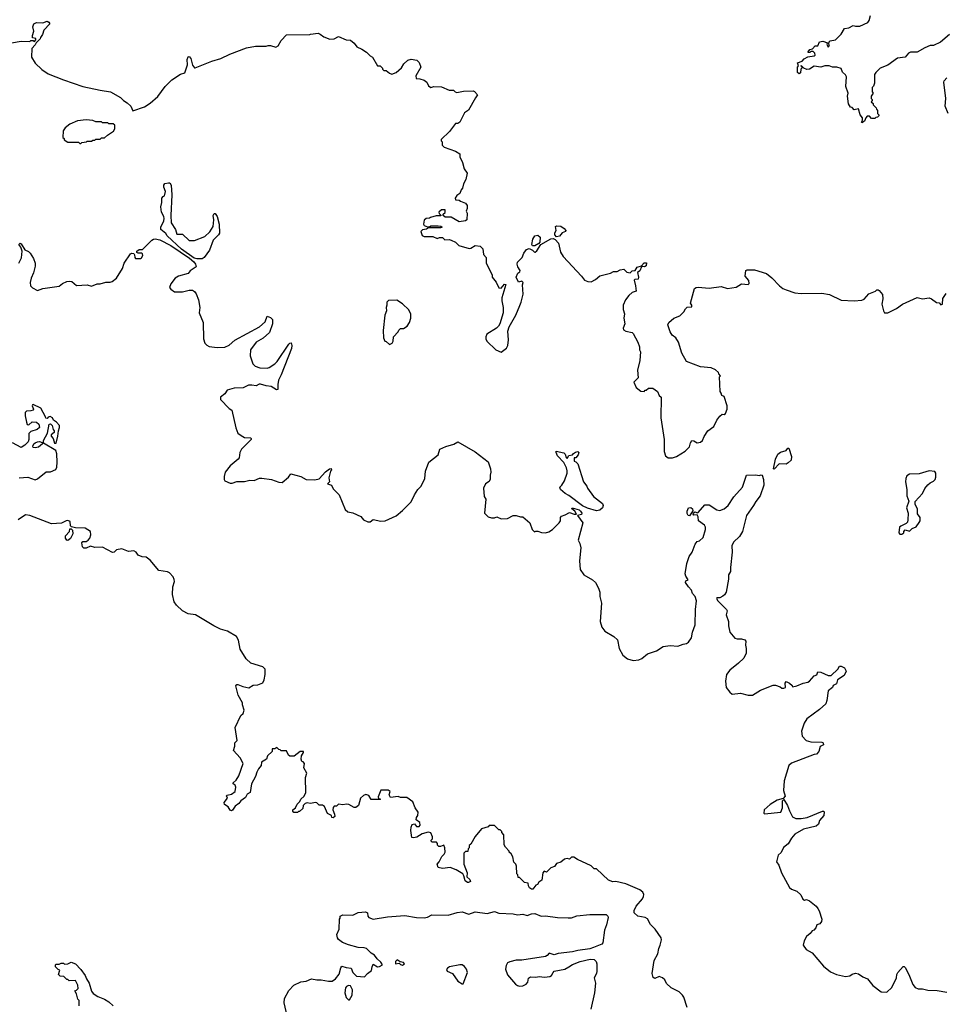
# Model space of a CAD drawing. Extents: x 2087054 to 2277909, y 548907 to 753496.
# Tile 375 of 444: x 2233101 to 2241645, y 628880 to 637972. Entities that reach past the tile are written whole.
import ezdxf

# ---------------------------------------------------------------- set-up
doc = ezdxf.new("R2010")
doc.units = 0

msp = doc.modelspace()

# ---------------------------------------------------------------- linework, layer by layer
at = {"layer": '0CON20XD'}
for points in [[(2241683.9, 637836.1), (2241600, 637765), (2241536.7, 637733.3), (2241505, 637732.5), (2241455, 637712.5), (2241385, 637672.5), (2241325, 637672.5), (2241305, 637662.5), (2241273.6, 637626.4), (2241205, 637616.2), (2241115, 637551.2), (2241043.9, 637526.1), (2241002.5, 637485), (2240992.5, 637465), (2240990, 637385), (2240981.7, 637358.3), (2240970, 637345), (2240970, 637305), (2240980, 637295), (2240960, 637265), (2240960, 637245), (2240970, 637235), (2240970, 637225), (2240960, 637215), (2240978.3, 637198.3), (2240980, 637185), (2241008.3, 637158.3), (2241010, 637145), (2241020, 637135), (2241020, 637105), (2241030, 637095), (2241030, 637085), (2241018.3, 637071.7), (2241005, 637070), (2240995, 637060), (2240965, 637060), (2240945, 637080), (2240925, 637080), (2240910, 637065), (2240900, 637035), (2240875, 637020), (2240870, 637025), (2240880, 637045), (2240880, 637065), (2240860, 637095), (2240845, 637150), (2240805, 637140), (2240785, 637160), (2240770, 637165), (2240750, 637195), (2240742.5, 637265), (2240747.5, 637295), (2240727.5, 637355), (2240732.5, 637445), (2240725, 637462.5), (2240696.4, 637486.4), (2240685, 637522.5), (2240645, 637533.3), (2240605, 637533.3), (2240573.6, 637546.4), (2240533.6, 637546.4), (2240495, 637532.5), (2240435, 637542.5), (2240390, 637515), (2240366.4, 637513.6), (2240340, 637525), (2240315, 637550), (2240310, 637545), (2240320, 637540), (2240320, 637525), (2240310, 637515), (2240307, 637483), (2240295, 637472.5), (2240280, 637485), (2240280, 637535), (2240290, 637545), (2240280, 637575), (2240325, 637590), (2240340.7, 637609.3), (2240375, 637630), (2240435, 637637.5), (2240442.5, 637645), (2240441.7, 637661.7), (2240425, 637680), (2240405, 637680), (2240395, 637670), (2240380, 637670), (2240380, 637675), (2240393.6, 637696.4), (2240418.3, 637701.7), (2240445, 637730), (2240468.3, 637731.7), (2240485, 637767.5), (2240515, 637772.5), (2240558.3, 637758.3), (2240550, 637745), (2240565, 637720), (2240577.5, 637735), (2240570, 637745), (2240571.7, 637768.3), (2240583, 637777), (2240630, 637785), (2240685, 637840), (2240715, 637890), (2240755, 637897.5), (2240795, 637920), (2240815, 637912.5), (2240857, 637913), (2240930, 637945), (2240942.5, 637965), (2240955, 638010)], [(2233025, 637757.5), (2233115, 637772.5), (2233195, 637770), (2233205, 637780), (2233225, 637780), (2233238.3, 637771.7), (2233250, 637785), (2233248.3, 637798.3), (2233220, 637805), (2233220, 637825), (2233232.5, 637865), (2233223.3, 637905), (2233230, 637935), (2233255, 637947.5), (2233315, 637942.5), (2233355, 637957.5), (2233370, 637950), (2233377.5, 637935), (2233322.5, 637875), (2233312.5, 637835), (2233291.7, 637808.3), (2233290, 637795), (2233251.7, 637758.3), (2233245, 637740), (2233212.5, 637705), (2233210, 637625), (2233245, 637570), (2233305, 637512.5), (2233365, 637473.3), (2233505, 637417.5), (2233685, 637356.7), (2233845, 637320), (2233940, 637305), (2234030, 637255), (2234060, 637225), (2234093, 637203), (2234127.5, 637175), (2234145, 637130), (2234253.6, 637166.4), (2234305, 637200), (2234375.9, 637264.1), (2234444.1, 637355.9), (2234505, 637417.5), (2234585, 637470), (2234625, 637482.5), (2234650.6, 637555), (2234645.7, 637605), (2234655, 637630), (2234665, 637632), (2234679.2, 637615), (2234695, 637552.5), (2234715, 637527.5), (2234721.7, 637528.3), (2234875, 637590), (2234956.4, 637613.6), (2235040, 637655), (2235195, 637712.5), (2235277, 637727), (2235375, 637727.5), (2235395, 637732.5), (2235415, 637732.5), (2235465, 637717.5), (2235487.7, 637732.3), (2235515, 637780), (2235565, 637832.5), (2235780, 637835), (2235785, 637840), (2235855, 637847.5), (2235875, 637840), (2235907.5, 637815), (2235963.2, 637793.2), (2236002.5, 637795), (2236045, 637815.7), (2236115, 637786.2), (2236153.6, 637783.6), (2236187.5, 637755), (2236212.7, 637722.7), (2236260.5, 637700.5), (2236301.7, 637671.7), (2236335, 637637.5), (2236357.7, 637627.7), (2236405, 637547.5), (2236427, 637547), (2236450, 637525), (2236450, 637515), (2236461.7, 637501.7), (2236485, 637502.5), (2236515, 637477.5), (2236535, 637470), (2236575, 637483.3), (2236625, 637526.2), (2236646.6, 637563.4), (2236685, 637597.5), (2236715, 637608.8), (2236767.7, 637597.7), (2236787, 637577), (2236804, 637535), (2236757.5, 637455), (2236760, 637430), (2236795, 637426.7), (2236835, 637412.5), (2236857.5, 637395), (2236875, 637360), (2236895, 637347.5), (2236925, 637356.7), (2236995, 637353.3), (2237065, 637320), (2237105, 637320), (2237120, 637305), (2237135, 637300), (2237197, 637313), (2237286.4, 637316.4), (2237300, 637310), (2237327, 637277), (2237308, 637252), (2237243, 637137), (2237206.4, 637113.6), (2237163.3, 637025), (2237145, 637013.3), (2237125, 637012.5), (2237069.3, 636940.7), (2236990, 636865), (2236990, 636855), (2237000, 636845), (2237000, 636815), (2237020, 636795), (2237125, 636756.7), (2237162.5, 636735), (2237162.5, 636705), (2237189.4, 636655), (2237204, 636595), (2237232, 636555), (2237220, 636495), (2237198.8, 636455), (2237187.5, 636415), (2237175, 636400), (2237163, 636367), (2237135, 636350), (2237120, 636325), (2237125, 636310), (2237157, 636307), (2237170, 636295), (2237215, 636277.5), (2237230, 636255), (2237231.7, 636228.3), (2237222.5, 636205), (2237232.5, 636185), (2237227.5, 636125), (2237216.4, 636113.6), (2237157, 636107), (2237085, 636147.5), (2237028.3, 636148.3), (2237010, 636165), (2237010, 636175), (2237027, 636193), (2237026.7, 636216.7), (2236993, 636217), (2236970, 636195), (2236971.7, 636181.7), (2236988.3, 636168.3), (2236988.3, 636161.7), (2236945, 636160), (2236893, 636147), (2236885, 636140), (2236853, 636137), (2236835, 636120), (2236827.5, 636085), (2236835, 636072.5), (2236865, 636060), (2236885, 636060), (2236895, 636067.5), (2236965, 636070), (2236987, 636067), (2237000, 636055), (2236985, 636050), (2236875, 636050), (2236855, 636037.5), (2236817.5, 636032.5), (2236802.5, 636015), (2236815, 635980), (2236835, 635970), (2236851.7, 635971.7), (2236915, 635970), (2236955, 635952.5), (2236975, 635960), (2237005, 635960), (2237025, 635940), (2237065, 635942.5), (2237085, 635937.5), (2237125, 635917.5), (2237155, 635887.5), (2237250.7, 635860.7), (2237265, 635862.5), (2237305, 635886.7), (2237350.7, 635880.7), (2237376.7, 635855), (2237382.5, 635805), (2237406, 635775), (2237407.5, 635725), (2237462.5, 635615), (2237463.3, 635595), (2237498.3, 635548.3), (2237522.5, 635495), (2237545, 635492.5), (2237575, 635530), (2237587, 635527), (2237551.2, 635405), (2237550, 635375), (2237562.5, 635315), (2237562.5, 635265), (2237532.5, 635165), (2237519.3, 635140.7), (2237502.5, 635125), (2237412.3, 635067.7), (2237403.3, 635045), (2237403.3, 635025), (2237412.5, 635005), (2237495, 634922.5), (2237545, 634902.5), (2237595, 634940), (2237606.1, 634963.9), (2237613.3, 635015), (2237607.5, 635095), (2237617.5, 635135), (2237680, 635245), (2237716, 635334), (2237730, 635365), (2237747, 635437), (2237742.5, 635525), (2237747.5, 635545), (2237735, 635557.5), (2237705, 635550), (2237682.5, 635595), (2237699.3, 635630.7), (2237717.5, 635645), (2237720, 635655), (2237700, 635690), (2237693.8, 635715), (2237696.1, 635733.9), (2237737.5, 635775), (2237753, 635817), (2237779.1, 635850.9), (2237805, 635858.8), (2237833.6, 635843.6), (2237855, 635823.3), (2237860, 635825), (2237875, 635837.5), (2237910, 635895), (2238005, 635947.5), (2238025, 635952.5), (2238043.6, 635943.6), (2238075, 635910), (2238093.3, 635825), (2238116.7, 635785), (2238287.5, 635605), (2238315, 635567.5), (2238345, 635553.3), (2238375, 635552.5), (2238416.1, 635573.9), (2238455, 635607.5), (2238555, 635632.5), (2238583, 635647), (2238615, 635647.5), (2238645, 635662.5), (2238677, 635667), (2238705, 635640), (2238736.7, 635633.3), (2238755, 635652.5), (2238782.5, 635657.5), (2238801.5, 635688.5), (2238840, 635700), (2238866.4, 635726.4), (2238885.8, 635725.8), (2238885, 635700), (2238869.3, 635690.7), (2238853, 635693)], [(2241672.5, 637105), (2241643.3, 637175), (2241648.8, 637245), (2241630, 637395), (2241633, 637407), (2241660, 637435)], [(2233665, 636830), (2233673, 636837), (2233717, 636843), (2233725, 636850), (2233765, 636850), (2233775, 636860), (2233795, 636860), (2233805, 636870), (2233845, 636870), (2233855, 636880), (2233885, 636880), (2233910, 636905), (2233966.4, 636943.6), (2233980, 636965), (2233978.3, 636998.3), (2233965, 637010), (2233925, 637010), (2233915, 637020), (2233865, 637020), (2233855, 637030), (2233805, 637030), (2233775, 637040), (2233715, 637047.5), (2233635, 637037.5), (2233565, 637007.5), (2233520, 636975), (2233503, 636947), (2233500, 636885), (2233510, 636875), (2233511.7, 636861.7), (2233545, 636840), (2233645, 636840), (2233655, 636830), (2233665, 636830)], [(2234735, 635762.5), (2234711.5, 635771.5), (2234593.8, 635853.8), (2234462.5, 635975), (2234449.3, 635999.3), (2234403.3, 636035), (2234402, 636055), (2234430, 636115), (2234433.5, 636135), (2234431.9, 636155), (2234411.2, 636195), (2234403.8, 636243.8), (2234414, 636285), (2234414.3, 636325.7), (2234425, 636340), (2234437.5, 636345), (2234446.7, 636385), (2234430, 636425), (2234430, 636445), (2234441.4, 636458.6), (2234475, 636467.1), (2234485.8, 636465), (2234499.2, 636445), (2234505.5, 636355), (2234494.5, 636165), (2234500, 636095), (2234540, 636035), (2234551.7, 635991.7), (2234605, 635990.8), (2234664, 635934), (2234715, 635933.1), (2234808.3, 635971.7), (2234855, 636014), (2234887.3, 636062.7), (2234891.4, 636125), (2234886.2, 636165), (2234895, 636182.5), (2234905, 636182.5), (2234923.3, 636155), (2234942, 636085), (2234945, 636002.5), (2234935.5, 635984.5), (2234886.2, 635935), (2234852, 635845), (2234803.9, 635776.1), (2234785, 635763.3), (2234735, 635762.5)], [(2238055, 635967.5), (2238040, 635985), (2238040, 636005), (2238053, 636027), (2238047, 636063), (2238055, 636070), (2238096.7, 636065), (2238126.7, 636045), (2238142.5, 636025), (2238140, 636015), (2238107, 636003), (2238085, 635972.5), (2238055, 635967.5)], [(2233093.3, 635725), (2233116.1, 635773.9), (2233123.8, 635835), (2233111.2, 635871.2), (2233094.2, 635895), (2233105, 635908), (2233115, 635902.5), (2233148.3, 635848.3), (2233182, 635832), (2233197.5, 635815), (2233226.7, 635766.7), (2233242.5, 635725), (2233242.5, 635695), (2233228.8, 635635), (2233206.1, 635583.9), (2233196.7, 635545), (2233200, 635515), (2233217.5, 635495), (2233265, 635470), (2233315, 635491.2), (2233465, 635510.5), (2233495, 635535.6), (2233535, 635554.4), (2233560.8, 635559.2), (2233582, 635555), (2233625, 635518.1), (2233725, 635522.9), (2233765, 635511.4), (2233815, 635532.5), (2233845, 635534), (2233895, 635547.5), (2233935, 635548), (2233954.3, 635555.7), (2233995, 635586.7), (2234048.8, 635675), (2234066.2, 635725), (2234125, 635810), (2234135, 635816.7), (2234153, 635813), (2234161.7, 635801.7), (2234162.5, 635775), (2234168.3, 635768.3), (2234215, 635767.5), (2234225, 635772.5), (2234236.7, 635795), (2234235, 635810), (2234225, 635817.5), (2234195, 635817.5), (2234183.3, 635823.3), (2234182.5, 635835), (2234205, 635848.8), (2234235, 635850), (2234320, 635935), (2234334.3, 635945.7), (2234351.9, 635948.1), (2234395, 635938.1), (2234497, 635887), (2234668.6, 635768.6), (2234707, 635737), (2234723.8, 635715), (2234728.8, 635691.2), (2234675, 635653.8), (2234655, 635628.8), (2234566.7, 635605), (2234536.2, 635585), (2234496.4, 635533.6), (2234485, 635500), (2234495, 635482.5), (2234530.7, 635460.7), (2234605, 635458.8), (2234665, 635473.3), (2234695, 635473.3), (2234713, 635463), (2234730.7, 635440.7), (2234752.5, 635385), (2234762.5, 635315), (2234757.5, 635265), (2234793.3, 635175), (2234797.5, 635025), (2234810, 634985), (2234827, 634967), (2234850, 634955), (2234925, 634946.7), (2234995, 634947.5), (2235035, 634967.5), (2235086.4, 635013.6), (2235314.1, 635135.9), (2235367.1, 635182.9), (2235385, 635233.3), (2235415, 635220.8), (2235433.8, 635205), (2235433.8, 635165), (2235405.8, 635085), (2235348.8, 635031.2), (2235282.5, 634995), (2235230, 634925), (2235227, 634867), (2235252.5, 634795), (2235275, 634772.5), (2235316.2, 634756.2), (2235385, 634753.3), (2235405, 634760), (2235455, 634793.8), (2235476, 634815), (2235585, 634976.7), (2235595, 634986.2), (2235608, 634988), (2235613.8, 634965), (2235608.8, 634935), (2235515, 634693.3), (2235490.8, 634645), (2235482.5, 634605), (2235483, 634557), (2235472.5, 634555), (2235422.5, 634585), (2235375, 634592), (2235325, 634608), (2235312.3, 634607.7), (2235285, 634590), (2235245, 634598.8), (2235213.9, 634596.1), (2235165, 634573.3), (2235081.7, 634568.3), (2235015, 634550), (2234995, 634516.7), (2234953.3, 634485), (2234954.1, 634464.1), (2235033, 634383), (2235058, 634365), (2235095, 634202.5), (2235115, 634153.3), (2235145, 634132), (2235175.6, 634115.6), (2235232.3, 634112.3), (2235238.8, 634105), (2235236.1, 634096.1), (2235148.6, 634005), (2235134.3, 633975), (2235125.8, 633925), (2235118.8, 633915), (2235045, 633852), (2234996.2, 633795), (2234987.5, 633755), (2234987.5, 633725), (2234995, 633712.5), (2235043.6, 633693.6), (2235063, 633693), (2235105, 633706.7), (2235175, 633707.5), (2235225, 633720), (2235265, 633717.5), (2235315, 633737.5), (2235335, 633737.5), (2235425, 633727.5), (2235493, 633703), (2235525, 633700), (2235583, 633747), (2235605, 633777.5), (2235695, 633753.3), (2235745, 633726.7), (2235825, 633722), (2235865, 633731.2), (2235925, 633796.7), (2235960, 633825), (2235975, 633827.5), (2235977.5, 633815), (2235968.3, 633801.7), (2235953, 633743), (2235960, 633705), (2235942.5, 633685), (2235980, 633675), (2235995, 633640), (2236050, 633585), (2236105, 633450), (2236128.3, 633428.3), (2236177, 633417), (2236250, 633385), (2236273.9, 633353.9), (2236315, 633336.2), (2236335, 633336.2), (2236365, 633356), (2236435, 633342), (2236475, 633344.2), (2236575, 633391.2), (2236635, 633440), (2236715, 633520), (2236745, 633583.3), (2236777, 633633), (2236807.5, 633665), (2236840, 633735), (2236848, 633802), (2236877.5, 633885), (2236962.5, 633955), (2236980, 634005), (2237035, 634032.5), (2237107, 634053), (2237144.4, 634075.6), (2237305, 633981.5), (2237425, 633888.8), (2237447.5, 633825), (2237450, 633795), (2237443, 633767), (2237445, 633730), (2237433, 633707), (2237400, 633685), (2237382.5, 633645), (2237388.3, 633568.3), (2237402.5, 633545), (2237390, 633415), (2237425, 633380), (2237455, 633372.5), (2237485, 633372.5), (2237505, 633380), (2237545, 633362.5), (2237605, 633367.5), (2237655, 633392.5), (2237685, 633392.5), (2237725, 633380), (2237745, 633380), (2237810, 633325), (2237830, 633265), (2237851.7, 633241.7), (2237865, 633250), (2237885, 633250), (2237917, 633237), (2237955, 633233.3), (2237985, 633243.3), (2238017.5, 633265), (2238080, 633325), (2238092.5, 633345), (2238093.3, 633375), (2238101.7, 633388.3), (2238135, 633398.8), (2238175, 633422), (2238220, 633405), (2238240, 633405), (2238225, 633433.3), (2238197.5, 633455), (2238200, 633465), (2238265, 633445.3), (2238277.1, 633435), (2238288.6, 633415), (2238288, 633402), (2238250, 633395), (2238300, 633325), (2238257.5, 633165), (2238272.5, 633135), (2238280, 633095), (2238268, 632975), (2238273.8, 632895), (2238307.5, 632845), (2238389.3, 632799.3), (2238416.7, 632775), (2238445, 632722.5), (2238456.2, 632685), (2238456.2, 632645), (2238472, 632585), (2238460, 632415), (2238475, 632361.2), (2238501.2, 632325), (2238585, 632276.2), (2238618, 632245), (2238635.8, 632165), (2238668.8, 632105), (2238711.7, 632071.7), (2238765, 632056), (2238815, 632062), (2238845, 632074), (2238895, 632116.2), (2238980, 632145), (2239040, 632185), (2239105, 632194), (2239175, 632185.8), (2239225, 632206), (2239255, 632211.2), (2239275, 632223.8), (2239300.8, 632265), (2239310.8, 632315), (2239336.7, 632385), (2239338.1, 632525), (2239349.4, 632605), (2239335.6, 632645.6), (2239312.3, 632672.3), (2239301.2, 632705), (2239273.6, 632733.6), (2239247.5, 632775), (2239250, 632790), (2239271.7, 632798.3), (2239248.9, 632835), (2239243.5, 632855), (2239259.1, 632950.9), (2239281.2, 633015), (2239307.5, 633055), (2239335, 633130), (2239355, 633153.3), (2239375, 633160), (2239410.5, 633189.5), (2239431.2, 633265), (2239431.2, 633285), (2239422.5, 633305), (2239367.5, 633345), (2239363, 633383), (2239355, 633400), (2239325, 633397.5), (2239317.5, 633405), (2239321.7, 633418.3), (2239335, 633427.5), (2239355, 633417.5), (2239365, 633422.5), (2239426.7, 633493.3), (2239465, 633491.2), (2239535.8, 633445.8), (2239565, 633440.8), (2239605, 633456), (2239642, 633485), (2239692.5, 633565), (2239772.5, 633655), (2239810, 633765), (2239895, 633770.8), (2239926.2, 633763.8), (2239945, 633770), (2239956, 633765), (2239965.8, 633725), (2239970, 633675), (2239937.5, 633575), (2239895.7, 633524.3), (2239876, 633485), (2239810.8, 633395), (2239773.6, 633246.4), (2239745, 633201.4), (2239691.1, 633148.9), (2239675.8, 633115), (2239678.1, 633055), (2239662.3, 632912.3), (2239663.6, 632876.4), (2239643.3, 632845), (2239643.3, 632805), (2239620.8, 632685), (2239607.9, 632662.1), (2239591.8, 632648.2), (2239565, 632633.8), (2239537.5, 632632.5), (2239533.6, 632626.4), (2239545, 632606.7), (2239626.7, 632525), (2239630, 632515), (2239621.2, 632475), (2239644.2, 632415), (2239642.9, 632375), (2239655.8, 632315.8), (2239701.7, 632261.7), (2239725, 632254.2), (2239765, 632254.2), (2239794.2, 632244.2), (2239803.8, 632233.8), (2239801.2, 632195), (2239806.4, 632166.4), (2239806.1, 632123.9), (2239784.1, 632075.9), (2239735, 632028.8), (2239655, 631966.7), (2239625.9, 631924.1), (2239617.5, 631865), (2239620.8, 631805), (2239655, 631763.6), (2239678.8, 631745), (2239755, 631754.3), (2239825, 631734.6), (2239864.2, 631735.8), (2239939.3, 631780.7), (2240055, 631826.7), (2240076.4, 631826.4), (2240121.7, 631811.7), (2240135, 631800), (2240155, 631800), (2240170, 631805), (2240167.5, 631845), (2240175, 631860), (2240207.5, 631845), (2240230, 631825), (2240233, 631813), (2240275, 631820), (2240333, 631847), (2240375, 631853.3), (2240392.5, 631865), (2240435, 631912.5), (2240458.3, 631921.7), (2240468.3, 631951.7), (2240495, 631948.1), (2240565, 631915.5), (2240592.9, 631917.1), (2240652.5, 631975), (2240668.3, 632001.7), (2240685, 632002.5), (2240715, 631987.5), (2240730, 631955), (2240711.9, 631915), (2240651.2, 631875), (2240639.3, 631840.7), (2240610, 631825), (2240602.5, 631805), (2240562.5, 631775), (2240552.5, 631685), (2240542.5, 631655), (2240485, 631602.5), (2240367.5, 631515), (2240342.5, 631475), (2240318.3, 631401.7), (2240322.5, 631355), (2240360, 631315), (2240405, 631303.3), (2240505, 631301.2), (2240518.8, 631295), (2240520, 631275), (2240490.8, 631259.2), (2240477, 631213), (2240455, 631190), (2240435, 631187.5), (2240225, 631106.7), (2240200, 631085), (2240158.8, 630945), (2240152, 630855), (2240168.3, 630801.7), (2240148.3, 630781.7), (2240094.1, 630765.9), (2240027.5, 630725), (2239972.5, 630675), (2239970, 630645), (2239975, 630640), (2240127, 630653), (2240141.2, 630695), (2240142.5, 630757.5), (2240155, 630770), (2240188.8, 630715), (2240205.6, 630665.6), (2240235, 630610), (2240266.1, 630596.1), (2240313.9, 630596.1), (2240370, 630605), (2240510, 630665), (2240520, 630665), (2240527, 630657), (2240522.5, 630625), (2240485, 630577.5), (2240473.3, 630545), (2240454.1, 630525.9), (2240335, 630496.2), (2240255, 630451.2), (2240224.5, 630415.5), (2240195, 630363.3), (2240152, 630328), (2240128.8, 630281.2), (2240103, 630257), (2240086.7, 630195), (2240108.8, 630165), (2240133.8, 630095), (2240207.3, 629957.3), (2240224.4, 629944.4), (2240275.6, 629925.6), (2240310.7, 629890.7), (2240330.7, 629850.7), (2240345, 629842.5), (2240365, 629846.7), (2240392.5, 629835), (2240453.3, 629785), (2240468.8, 629765), (2240481.7, 629741.7), (2240504, 629665), (2240502, 629645), (2240486.1, 629623.9)], [(2237855, 635882.5), (2237835, 635882.5), (2237827.5, 635895), (2237836.9, 635945), (2237854.7, 635975.3), (2237885, 635981.8), (2237904.4, 635965), (2237902.3, 635917.7), (2237893.8, 635906.2), (2237855, 635882.5)], [(2238853, 635693), (2238840.7, 635689.3), (2238826.7, 635653.3), (2238803, 635637), (2238812.5, 635595), (2238810, 635575), (2238778.3, 635571.7), (2238773.6, 635566.4), (2238786.1, 635516.1), (2238790, 635465), (2238755, 635452.5), (2238723.6, 635426.4), (2238692.5, 635385), (2238672.5, 635335), (2238672.5, 635295), (2238682.5, 635255), (2238677.5, 635215), (2238686.7, 635165), (2238672.5, 635125), (2238675, 635107.5), (2238695, 635096), (2238755, 635082.5), (2238762.5, 635075), (2238807.5, 634995), (2238821.7, 634951.7), (2238822.5, 634925), (2238832.5, 634905), (2238826.7, 634825), (2238802.5, 634735), (2238810, 634665), (2238770, 634625), (2238790, 634575), (2238833, 634543), (2238865, 634540), (2238875, 634550), (2238885, 634550), (2238905, 634570), (2238945, 634570), (2238989.3, 634539.3), (2239005, 634502.5), (2239022.5, 634485), (2239018.8, 634295), (2239048.8, 634095), (2239051.2, 633985), (2239062.5, 633945), (2239087, 633927), (2239127, 633927), (2239165, 633940), (2239245, 633986.7), (2239285, 634027.5), (2239294.1, 634065.9), (2239305, 634086.7), (2239325, 634083.8), (2239355, 634066.2), (2239385, 634071.2), (2239403.3, 634085), (2239418, 634122), (2239453.3, 634175), (2239507.5, 634215), (2239537.5, 634275), (2239565, 634310), (2239585, 634330), (2239605, 634327.5), (2239616.2, 634335), (2239631.2, 634375), (2239630, 634405), (2239605, 634492.5), (2239581.7, 634501.7), (2239577.5, 634525), (2239568.3, 634538.3), (2239560, 634675), (2239570, 634685), (2239553, 634703), (2239550, 634715), (2239525, 634737.5), (2239485, 634757.5), (2239385, 634767.5), (2239257, 634817), (2239212.7, 634892.7), (2239183.3, 634995), (2239157.5, 635035), (2239125, 635060), (2239105, 635090), (2239082.5, 635155), (2239093.6, 635176.4), (2239140, 635215), (2239195, 635237.5), (2239232.5, 635275), (2239246.4, 635303.6), (2239261.7, 635318.3), (2239305, 635320), (2239306.7, 635335), (2239292.5, 635355), (2239330.7, 635489.3), (2239345, 635500), (2239365, 635503.3), (2239465.9, 635494.1), (2239575, 635507.5), (2239635, 635490), (2239715, 635503.8), (2239765, 635533.8), (2239825, 635526.2), (2239833.8, 635535), (2239830.8, 635565), (2239797.5, 635605), (2239803, 635657), (2239815, 635662.5), (2239885, 635662.5), (2239995, 635627.5), (2240045, 635587.5), (2240115, 635513.3), (2240145, 635490), (2240175, 635476.7), (2240255, 635451.4), (2240315, 635443.3), (2240505, 635445.5), (2240575.5, 635435.5), (2240685, 635381.1), (2240805, 635375.7), (2240875, 635380.8), (2240895, 635391.2), (2240939.5, 635440.5), (2241000, 635465), (2241013, 635477), (2241025, 635477.5), (2241035, 635472.5), (2241064, 635434), (2241068.1, 635395), (2241058.1, 635345), (2241073.4, 635283.4), (2241085, 635263.8), (2241114.2, 635265.8), (2241193.2, 635306.8), (2241251.2, 635345), (2241385, 635405.8), (2241435.9, 635395.9), (2241495, 635403.3), (2241516.1, 635396.1), (2241565, 635360), (2241588.3, 635358.3), (2241605, 635340), (2241620, 635345), (2241623, 635397), (2241652.5, 635445)], [(2236515, 634972.5), (2236537.5, 634985), (2236547.5, 635005), (2236550, 635045), (2236595, 635090), (2236600, 635105), (2236615, 635120), (2236645, 635120), (2236676.4, 635143.6), (2236700, 635175), (2236710, 635215), (2236711.7, 635251.7), (2236693, 635293), (2236635, 635347.5), (2236581.7, 635381.7), (2236505, 635380), (2236490, 635365), (2236490, 635335), (2236482.5, 635315), (2236487.5, 635285), (2236472.5, 635245), (2236457, 635103), (2236460, 635035), (2236470, 635005), (2236485, 635000), (2236515, 634972.5)], [(2233095, 633741.4), (2233175, 633746.9), (2233245, 633723.8), (2233265, 633731.2), (2233343.9, 633796.1), (2233385, 633796.7), (2233435, 633820), (2233445, 633840), (2233447.1, 633885), (2233443.6, 633963.6), (2233433.6, 633993.6), (2233321.7, 634061.7), (2233320, 634085), (2233357, 634153), (2233371.7, 634238.3), (2233385, 634240), (2233400, 634225), (2233408.3, 634188.3), (2233420, 634175), (2233418.3, 634161.7), (2233391.7, 634138.3), (2233390, 634125), (2233410, 634105), (2233421.7, 634061.7), (2233437, 634063), (2233452.5, 634125), (2233457.5, 634175), (2233468.8, 634205), (2233466.7, 634225), (2233440, 634255), (2233413.3, 634273.3), (2233403.3, 634295), (2233382.5, 634307.5), (2233365, 634302.5), (2233355, 634290), (2233341.7, 634291.7), (2233340, 634305), (2233295.9, 634385.9), (2233225, 634418), (2233217.5, 634415), (2233216.7, 634405), (2233228.8, 634375), (2233223.9, 634366.1), (2233205, 634358.8), (2233165, 634356.2), (2233151.2, 634345), (2233150, 634315), (2233162.5, 634255), (2233170, 634235), (2233185, 634230), (2233215, 634260), (2233257, 634257), (2233277, 634237), (2233282.5, 634205), (2233261.7, 634188.3), (2233205, 634170), (2233185, 634150), (2233186.2, 634095), (2233180, 634075), (2233147.3, 634042.7), (2233115, 634022.5), (2233035, 634063.3)], [(2233245, 634018.8), (2233225, 634022.5), (2233222.5, 634035), (2233232.5, 634055), (2233243.9, 634066.1), (2233265, 634073.3), (2233285, 634076.7), (2233308.3, 634068.3), (2233310, 634055), (2233275, 634024.2), (2233245, 634018.8)], [(2240065, 633822.5), (2240060, 633825), (2240078, 633915), (2240099.7, 633960.3), (2240125, 633977.5), (2240177, 633993), (2240190, 634015), (2240200, 634015), (2240225, 633940), (2240223.3, 633905), (2240195, 633878.8), (2240175, 633869.2), (2240110, 633870), (2240065, 633822.5)], [(2238423.8, 633436.2), (2238341.5, 633461.5), (2238295, 633484.2), (2238168.6, 633578.6), (2238135, 633595.6), (2238092, 633635), (2238087.5, 633655), (2238106.1, 633673.9), (2238130, 633715), (2238153.3, 633785), (2238153.8, 633805), (2238148, 633835), (2238125, 633882.5), (2238065.8, 633945), (2238052, 633975), (2238053, 633987), (2238122.5, 633972.5), (2238135, 633960), (2238145, 633930), (2238155, 633920), (2238171.2, 633948.8), (2238205, 633952.5), (2238212.3, 633967.7), (2238230.3, 633979.7), (2238253.8, 633983.8), (2238263.3, 633975), (2238256.2, 633955), (2238235, 633927.5), (2238220, 633925), (2238220, 633895), (2238235, 633890), (2238251.7, 633871.7), (2238306.1, 633706.1), (2238336.1, 633666.1), (2238343.3, 633645), (2238398.3, 633568.3), (2238480, 633505), (2238486.7, 633485), (2238480, 633465), (2238455, 633443.3), (2238423.8, 633436.2)], [(2241245, 633220), (2241262.5, 633235), (2241263, 633247), (2241275, 633260), (2241315, 633250), (2241340, 633275), (2241375, 633290), (2241405, 633330), (2241412.5, 633345), (2241412.5, 633375), (2241388.3, 633408.3), (2241387.5, 633455), (2241367.5, 633495), (2241368.3, 633521.7), (2241433.6, 633596.4), (2241456.4, 633643.6), (2241484.1, 633675.9), (2241505, 633696.7), (2241535, 633710), (2241550, 633725), (2241556.4, 633746.4), (2241556.7, 633785), (2241548.8, 633798.8), (2241495, 633806.7), (2241405, 633778.8), (2241315, 633776.7), (2241289.3, 633760.7), (2241280, 633735), (2241278.8, 633705), (2241291.2, 633635), (2241291.2, 633575), (2241307.5, 633525), (2241287.5, 633465), (2241302.5, 633415), (2241300, 633355), (2241297, 633333), (2241285, 633320), (2241233.9, 633296.1), (2241222.5, 633285), (2241215, 633232.5), (2241225, 633221.2), (2241245, 633220)], [(2239285, 633390), (2239272.5, 633395), (2239263, 633413), (2239261.2, 633435), (2239275, 633463.3), (2239295, 633466.7), (2239312.5, 633455), (2239313, 633437), (2239285, 633390)], [(2236797, 630533), (2236795, 630560), (2236760, 630585), (2236762.5, 630605), (2236777, 630623), (2236777.5, 630655), (2236750, 630695), (2236728.3, 630748.3), (2236675, 630790), (2236615, 630790), (2236595, 630797.5), (2236525, 630790), (2236512.5, 630815), (2236520, 630845), (2236503, 630857), (2236433.6, 630856.4), (2236410, 630795), (2236411.7, 630781.7), (2236430, 630775), (2236425, 630770), (2236345, 630770), (2236325, 630807.5), (2236295, 630817.5), (2236275, 630807.5), (2236247.5, 630785), (2236226.7, 630715), (2236205, 630697.5), (2236188.3, 630698.3), (2236140, 630725), (2236118.8, 630728.8), (2236085, 630722.5), (2236045, 630727.5), (2236025, 630710), (2236005, 630710), (2235993, 630697), (2235990, 630675), (2236007, 630637), (2236010, 630615), (2235995, 630603.3), (2235982.5, 630605), (2235980, 630625), (2235941.7, 630641.7), (2235915, 630707.5), (2235895, 630717.5), (2235865, 630717.5), (2235845, 630740), (2235833, 630743), (2235783, 630733), (2235755, 630740), (2235735, 630733.3), (2235717.5, 630715), (2235713, 630687), (2235685, 630660), (2235675, 630660), (2235665, 630650), (2235631.7, 630651.7), (2235623, 630663), (2235623.3, 630675), (2235646.2, 630693.8), (2235661.2, 630728.8), (2235688, 630752), (2235696.7, 630775), (2235727.3, 630802.7), (2235743.3, 630835), (2235737.5, 630975), (2235750, 631015), (2235723.6, 631063.6), (2235730, 631105), (2235718.3, 631118.3), (2235703.6, 631123.6), (2235697.5, 631145), (2235702.5, 631175), (2235720, 631205), (2235720, 631215), (2235690, 631215), (2235635, 631170), (2235595, 631170), (2235581.7, 631181.7), (2235565, 631220), (2235515, 631220), (2235505, 631230), (2235491.7, 631231.7), (2235475, 631250), (2235455, 631240), (2235431.7, 631238.3), (2235430, 631215), (2235387.5, 631175), (2235380, 631145), (2235333.9, 631116.1), (2235330, 631085), (2235304.1, 631055.9), (2235288.8, 631025), (2235277.7, 630982.3), (2235242, 630915), (2235226.7, 630835), (2235200.5, 630819.5), (2235185, 630790), (2235140.5, 630759.5), (2235123.8, 630735), (2235090.5, 630709.5), (2235065, 630672.5), (2235055, 630667.5), (2235045, 630672.5), (2235023.9, 630703.9), (2234992.5, 630725), (2234987.5, 630745), (2235020, 630785), (2235010, 630805), (2235015, 630810), (2235055, 630820), (2235090, 630845), (2235096.4, 630886.4), (2235090, 630905), (2235070, 630915), (2235072.5, 630925), (2235099.3, 630950.7), (2235125, 630990), (2235163.3, 631105), (2235136.7, 631155), (2235073.3, 631225), (2235087.5, 631265), (2235087.5, 631295), (2235107.5, 631315), (2235090, 631435), (2235142.5, 631547.5), (2235162.5, 631565), (2235173.3, 631595), (2235157.5, 631645), (2235157.5, 631665), (2235116.7, 631735), (2235095, 631820), (2235105, 631832.5), (2235115, 631833.3), (2235160, 631815), (2235215, 631803.3), (2235255, 631827.5), (2235299.3, 631830.7), (2235345, 631850), (2235357.5, 631875), (2235366.7, 631925), (2235366.1, 631976.1), (2235345, 631996.7), (2235235, 632030), (2235190.7, 632070.7), (2235135, 632160), (2235121.7, 632241.7), (2235102.5, 632275), (2235020, 632325), (2234954.1, 632344.1), (2234892.5, 632375), (2234725, 632475.8), (2234655, 632484.4), (2234602.8, 632512.8), (2234547.5, 632565), (2234527.5, 632597.5), (2234512.2, 632665), (2234512.9, 632735), (2234528.6, 632785), (2234527.7, 632802.3), (2234516.6, 632826.6), (2234484.3, 632864.3), (2234464.3, 632874.3), (2234385, 632886.2), (2234305, 632981.2), (2234267.7, 633007.7), (2234230.7, 633010.7), (2234195, 633027.5), (2234176.4, 633056.4), (2234155, 633067.5), (2234105, 633060), (2234045, 633087.5), (2233993, 633077), (2233973.6, 633056.4), (2233956.4, 633053.6), (2233865, 633100), (2233795, 633097.5), (2233755, 633110), (2233713.6, 633093.6), (2233692.3, 633092.3), (2233680, 633105), (2233675, 633140), (2233685, 633152.5), (2233715, 633152.5), (2233732.5, 633165), (2233746.7, 633185), (2233756.7, 633215), (2233753.3, 633245), (2233705, 633277.5), (2233615, 633280), (2233578.3, 633288.3), (2233568.3, 633298.3), (2233567, 633337), (2233546.4, 633346.4), (2233530, 633345), (2233486.4, 633323.6), (2233395, 633316.2), (2233195, 633394.2), (2233155, 633398.8), (2233086.1, 633353.9)], [(2233545, 633163.3), (2233535, 633166.7), (2233523.3, 633185), (2233523.3, 633205), (2233560, 633245), (2233565, 633270), (2233575, 633270), (2233587, 633257), (2233590, 633225), (2233569.1, 633180.9), (2233545, 633163.3)], [(2239260.9, 628850.9), (2239230, 628945), (2239217.8, 628965), (2239187.1, 628995), (2239113.4, 629033.4), (2239072.2, 629072.2), (2239055, 629105.8), (2239035, 629123.3), (2239003, 629137), (2238965, 629118.1), (2238946.9, 629126.9), (2238940, 629165), (2238956.5, 629285), (2238992, 629345), (2238999.6, 629395), (2239012.5, 629425), (2239024.5, 629475), (2239020.9, 629495), (2238967.7, 629575), (2238925, 629617.8), (2238895, 629668.2), (2238875, 629681.5), (2238806.2, 629695), (2238774.2, 629725), (2238771.4, 629745), (2238790, 629785), (2238849.2, 629855), (2238859.2, 629875), (2238862, 629895), (2238853.8, 629915), (2238825.6, 629935.6), (2238695, 629994), (2238605, 630013.3), (2238575, 630011.2), (2238537.5, 630025), (2238425, 630130), (2238405, 630130), (2238375, 630160), (2238248.3, 630218.3), (2238215, 630240), (2238195, 630240), (2238175, 630220), (2238155, 630227.5), (2238128.3, 630221.7), (2238097, 630193), (2238055, 630180), (2238036.4, 630153.6), (2238005, 630140), (2237965, 630100), (2237941.7, 630108.3), (2237930, 630095), (2237920, 630025), (2237893.6, 630006.4), (2237880, 629985), (2237865, 629980), (2237837, 629943), (2237825, 629942.5), (2237807.5, 629955), (2237797.5, 629975), (2237795, 630000), (2237760, 630005), (2237715, 630050), (2237701.7, 630051.7), (2237700, 630075), (2237690, 630085), (2237687.5, 630155), (2237680, 630175), (2237663, 630193), (2237651.7, 630241.7), (2237638.3, 630268.3), (2237620, 630285), (2237620, 630295), (2237585, 630330), (2237573, 630353), (2237570, 630445), (2237550, 630465), (2237550, 630475), (2237535, 630490), (2237525, 630490), (2237485, 630530), (2237435, 630530), (2237425, 630520), (2237365, 630500), (2237305, 630430), (2237265, 630360), (2237250, 630345), (2237250, 630325), (2237240, 630315), (2237238.3, 630291.7), (2237215, 630290), (2237200, 630275), (2237201.2, 630175), (2237231.2, 630095), (2237227, 630057), (2237255, 630032.5), (2237262.5, 630015), (2237245, 630003.3), (2237234, 630004), (2237211.7, 630021.7), (2237201.2, 630065), (2237190, 630085), (2237130.7, 630120.7), (2237075, 630143.3), (2237005, 630133.3), (2236963.6, 630143.6), (2236954, 630175), (2236973.3, 630195), (2236997.5, 630245), (2237017.5, 630265), (2237027.5, 630285), (2237026.2, 630326.2), (2237015, 630350), (2236985, 630337.5), (2236968.3, 630338.3), (2236958.3, 630348.3), (2236957.5, 630365), (2236948.3, 630378.3), (2236908.3, 630378.3), (2236900, 630385), (2236900, 630395), (2236911.7, 630408.3), (2236912.5, 630425), (2236895, 630462.5), (2236871.7, 630468.3), (2236815, 630453.3), (2236767.5, 630422.5), (2236735, 630416.7), (2236720, 630420), (2236711.2, 630485), (2236713.3, 630515), (2236725, 630540), (2236745, 630547.5), (2236765, 630522.5), (2236787, 630523), (2236797, 630533)], [(2235570, 628775), (2235542.5, 628895), (2235544, 628935), (2235585, 629006.7), (2235632.4, 629057.6), (2235695, 629086), (2235745.7, 629094.3), (2235795, 629116), (2235845, 629105.8), (2235885, 629107.5), (2235952.7, 629092.7), (2235985, 629094.2), (2236016.2, 629115), (2236050.5, 629159.5), (2236063.6, 629216.4), (2236075, 629232.5), (2236115, 629220), (2236160, 629215), (2236175, 629172.5), (2236209.3, 629139.3), (2236285, 629132.5), (2236310, 629165), (2236348.3, 629191.7), (2236353.6, 629226.4), (2236365, 629250), (2236405, 629227.5), (2236421.7, 629228.3), (2236450, 629245), (2236435, 629268.8), (2236399.2, 629299.2), (2236375, 629333.3), (2236345, 629351.2), (2236302.5, 629395), (2236281.7, 629401.7), (2236225, 629404.3), (2236135, 629429.2), (2236081.7, 629451.7), (2236045, 629478.6), (2236034.7, 629494.7), (2236028.5, 629525), (2236050.6, 629575), (2236052.5, 629665), (2236060, 629675), (2236060, 629695), (2236085, 629705.6), (2236175, 629703.3), (2236225, 629728.7), (2236292.4, 629732.4), (2236312, 629725), (2236315.8, 629695), (2236323.1, 629683.1), (2236365, 629667.7), (2236495, 629686.6), (2236655, 629700), (2236765, 629680.8), (2236835, 629677.1), (2236865, 629685.6), (2236905, 629707.1), (2237055.5, 629704.5), (2237138.8, 629728.8), (2237185, 629732.9), (2237246.5, 629713.5), (2237305.9, 629734.1), (2237415, 629718.1), (2237485, 629735.7), (2237525, 629721.4), (2237656.3, 629716.3), (2237695, 629707.5), (2237745, 629711.5), (2237785, 629701.4), (2237825, 629716.7), (2237855, 629719.1), (2237915, 629694.3), (2237955, 629696.7), (2238065, 629681.9), (2238165, 629677.9), (2238195, 629680), (2238245, 629698.2), (2238365, 629709.2), (2238515, 629708.8), (2238530.6, 629695), (2238533.1, 629683.1), (2238517.8, 629615), (2238497.8, 629565), (2238485, 629448.8), (2238475, 629433.9), (2238397.5, 629405), (2238365, 629392.7), (2238252.7, 629377.3), (2238205, 629364.2), (2238071.1, 629348.9), (2238035, 629337.1), (2237988, 629352), (2237970.7, 629329.3), (2237955, 629321.8), (2237736.4, 629286.4), (2237683.1, 629286.9), (2237626.3, 629273.7), (2237605, 629261.8), (2237590.1, 629239.9), (2237584.5, 629205.5), (2237602.1, 629152.1), (2237676.1, 629065), (2237695, 629052.7), (2237715, 629049), (2237745, 629051), (2237774.6, 629065.4), (2237790.3, 629085), (2237798.9, 629121.1), (2237815, 629133.3), (2237865, 629130.9), (2237895, 629138), (2237945, 629130), (2237995, 629135.6), (2238010, 629145), (2238023.8, 629175), (2238034.8, 629185.2), (2238134.4, 629205.6), (2238168.8, 629225), (2238205, 629248), (2238275.6, 629275), (2238366.9, 629296.9), (2238405, 629292.8), (2238422.2, 629275), (2238428.6, 629255), (2238429.3, 629185), (2238425, 629164.4), (2238402.9, 629125), (2238417.2, 629075), (2238407.9, 628985), (2238373.4, 628836.6)], [(2240486.1, 629623.9), (2240460, 629615), (2240450, 629585), (2240430, 629565), (2240415, 629560), (2240396.4, 629533.6), (2240362.5, 629505), (2240342.5, 629465), (2240332.5, 629425), (2240360, 629385), (2240415, 629353.8), (2240521.3, 629231.3), (2240585, 629180), (2240640, 629155), (2240725, 629136.7), (2240765, 629143.3), (2240785, 629158.8), (2240815, 629166.7), (2240845, 629161.2), (2240884.1, 629134.1), (2240926.7, 629115), (2240976.7, 629055), (2241052.5, 628995), (2241105, 628992.5), (2241152.5, 629035), (2241193.3, 629125), (2241197.5, 629155), (2241207.5, 629175), (2241255, 629230), (2241265, 629230), (2241277, 629217), (2241315, 629140), (2241343.9, 629063.9), (2241366.4, 629036.4), (2241393.9, 629023.9), (2241435, 629023.3), (2241485, 629011.2), (2241568.8, 629008.8), (2241658.8, 628991.2)], [(2236635, 629241.2), (2236652.5, 629255), (2236645, 629266.7), (2236612.5, 629272.5), (2236585, 629290), (2236570, 629275), (2236570, 629255), (2236605, 629260), (2236615, 629247.5), (2236635, 629241.2)], [(2233650, 628865), (2233650, 628915), (2233638.3, 628928.3), (2233626.4, 628976.4), (2233610, 629005), (2233625, 629010), (2233640, 629025), (2233637, 629057), (2233620, 629095), (2233615, 629100), (2233558.3, 629098.3), (2233545, 629110), (2233535, 629110), (2233507, 629137), (2233475, 629140), (2233460, 629155), (2233470, 629195), (2233455, 629200), (2233430, 629225), (2233430, 629245), (2233435, 629250), (2233465, 629250), (2233485, 629260), (2233505, 629260), (2233515, 629250), (2233545, 629252.5), (2233575, 629270), (2233616.7, 629255), (2233665, 629202.5), (2233706.2, 629145), (2233716.7, 629115), (2233742.5, 629075), (2233762.1, 629002.1), (2233779.4, 628979.4), (2233822.3, 628952.3), (2233885, 628928), (2233924.2, 628904.2), (2233965, 628866.7)], [(2237195, 629070), (2237233.1, 629175), (2237225.6, 629205), (2237208, 629228), (2237185, 629244.2), (2237165, 629245.6), (2237067.5, 629225), (2237048.8, 629215), (2237041.7, 629201.7), (2237046.7, 629185), (2237095, 629164), (2237145, 629092.5), (2237185, 629070), (2237195, 629070)], [(2236145, 628920), (2236170, 628965), (2236172.5, 629015), (2236155, 629050), (2236135, 629052.5), (2236117, 629043), (2236109.3, 629030.7), (2236101.2, 628985), (2236115, 628942.5), (2236135, 628920), (2236145, 628920)]]:
    msp.add_lwpolyline(points, dxfattribs=at)

doc.saveas('drawing.dxf')
